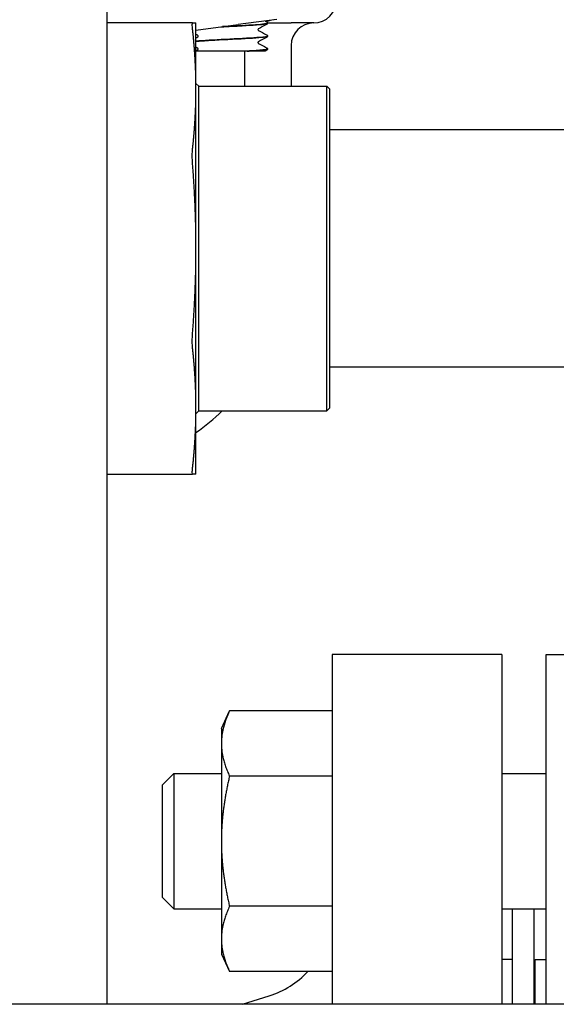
# Model space of a CAD drawing. Header units: inches. Extents: x 24 to 1128, y -69 to 748.
# Tile 514 of 656: x 768.17 to 771.15, y 295.36 to 300.81. Entities that reach past the tile are written whole.
import ezdxf

# ---------------------------------------------------------------- set-up
doc = ezdxf.new("R2010")
doc.units = ezdxf.units.IN
doc.header["$LTSCALE"] = 32
doc.header["$MEASUREMENT"] = 0
doc.layers.add('Visible (ANSI)', color=7, linetype='Continuous', lineweight=30)

msp = doc.modelspace()

# ---------------------------------------------------------------- linework, layer by layer
at = {"layer": 'Visible (ANSI)'}
for p, q in [((768.65563, 311.10867), (768.65563, 295.35867)), ((769.59928, 300.81524), (769.38446, 300.78696)), ((769.13185, 300.79617), (768.65563, 300.79617)), ((769.15048, 300.43005), (769.15048, 300.79617)), ((769.15048, 300.75615), (769.38446, 300.78696)), ((769.54659, 300.79617), (769.67798, 300.79617)), ((769.54673, 300.79502), (769.54673, 300.79435)), ((769.80298, 300.79617), (769.67798, 300.79617)), ((769.54673, 300.72352), (769.54673, 300.72285)), ((769.54673, 300.65202), (769.54673, 300.65135)), ((769.67798, 300.67117), (769.67798, 300.44617)), ((769.33022, 300.63992), (769.15048, 300.63992)), ((769.43424, 300.63992), (769.33022, 300.63992)), ((769.41923, 300.6271), (769.41923, 300.44617)), ((769.43424, 300.63992), (769.44529, 300.63992)), ((769.51596, 300.63992), (769.44529, 300.63992)), ((769.53318, 300.63992), (769.51596, 300.63992)), ((769.16548, 300.44617), (769.15048, 300.46117)), ((769.16548, 298.64617), (769.16548, 300.44617)), ((769.16548, 300.44617), (769.87485, 300.44617)), ((769.87485, 298.64617), (769.87485, 300.44617)), ((769.89048, 300.43054), (769.87485, 300.44617)), ((769.15048, 299.54617), (769.15048, 300.43005)), ((769.89048, 300.43054), (769.89048, 298.66179)), ((771.64048, 300.20367), (769.89048, 300.20367)), ((769.15048, 298.66229), (769.15048, 299.54617)), ((771.64048, 298.88867), (769.89048, 298.88867)), ((769.15048, 298.29617), (769.15048, 298.66229)), ((769.16548, 298.64617), (769.15048, 298.63117)), ((769.16548, 298.64617), (769.87485, 298.64617)), ((769.89048, 298.66179), (769.87485, 298.64617)), ((768.65563, 298.29617), (769.13185, 298.29617)), ((769.90563, 297.29617), (769.90563, 295.35867)), ((770.84563, 297.29617), (769.90563, 297.29617)), ((770.84563, 297.29617), (770.84563, 295.35867)), ((771.09013, 295.35867), (771.09013, 297.29617)), ((771.09013, 297.29617), (772.03013, 297.29617)), ((769.29113, 296.88738), (769.33622, 296.98406)), ((769.90563, 296.98406), (769.33622, 296.98406)), ((769.29113, 296.88738), (769.29113, 296.80364)), ((769.29113, 296.80364), (769.29113, 296.26238)), ((768.96513, 296.57488), (769.02763, 296.63738)), ((769.02763, 296.63738), (769.02763, 295.88738)), ((769.02763, 296.63738), (769.29113, 296.63738)), ((769.90563, 296.62322), (769.33622, 296.62322)), ((770.84563, 296.63738), (771.09013, 296.63738)), ((768.96513, 295.94988), (768.96513, 296.57488)), ((769.29113, 296.26238), (769.29113, 295.72111)), ((768.96513, 295.94988), (769.02763, 295.88738)), ((769.02763, 295.88738), (769.29113, 295.88738)), ((769.90563, 295.90153), (769.33622, 295.90153)), ((770.84563, 295.88738), (771.09013, 295.88738)), ((770.90513, 295.35867), (770.90513, 295.88738)), ((771.02513, 295.35867), (771.02513, 295.88738)), ((769.29113, 295.72111), (769.29113, 295.63738)), ((769.29113, 295.63738), (769.33622, 295.54069)), ((770.90513, 295.60617), (770.84563, 295.60617)), ((771.03013, 295.35867), (771.03013, 295.60617)), ((771.03013, 295.60617), (771.09013, 295.60617)), ((769.9035, 295.54069), (769.33622, 295.54069)), ((771.02513, 295.48617), (771.03013, 295.48617)), ((796.86063, 295.35867), (760.36063, 295.35867)), ((769.40837, 295.35867), (769.55661, 295.40562))]:
    msp.add_line(p, q, dxfattribs=at)
for centre, radius, start, end in [((769.80298, 300.92117), 0.125, 270, 0), ((769.60673, 300.6271), 0.1875, 97.5, 110.64459), ((769.80298, 300.67117), 0.125, 90, 180), ((769.60673, 300.6271), 0.1875, 176.07978, 180), ((768.42798, 299.54617), 1.25, 305.31, 313.94552), ((769.40563, 295.88228), 0.5, 287.57472, 316.9064)]:
    msp.add_arc(centre, radius, start, end, dxfattribs=at)
for points, knots in [([(769.13185, 300.75956), (769.13056, 300.77131), (769.12993, 300.78061), (769.12993, 300.7927), (769.13056, 300.79617), (769.13185, 300.79617)], [0.39703999, 0.39703999, 0.39703999, 0.39703999, 0.51738947, 0.51738947, 0.63773894, 0.63773894, 0.63773894, 0.63773894]), ([(769.28967, 300.77447), (769.32858, 300.77653), (769.36932, 300.77859), (769.40622, 300.78064), (769.46628, 300.78399), (769.51501, 300.78733), (769.53542, 300.79068), (769.54289, 300.7919), (769.54652, 300.79313), (769.54643, 300.79435)], [11.8508018, 11.8508018, 11.8508018, 11.8508018, 12.3927441, 12.3927441, 12.3927441, 13.2747852, 13.2747852, 13.2747852, 13.5977343, 13.5977343, 13.5977343, 13.5977343]), ([(769.54669, 300.79505), (769.54661, 300.79201), (769.5225, 300.78898), (769.48075, 300.78594), (769.4348, 300.78261), (769.36839, 300.77927), (769.30457, 300.77593), (769.30241, 300.77581), (769.30026, 300.7757), (769.29811, 300.77559)], [-19.8832362, -19.8832362, -19.8832362, -19.8832362, -19.0832549, -19.0832549, -19.0832549, -18.2028952, -18.2028952, -18.2028952, -18.173161, -18.173161, -18.173161, -18.173161]), ([(769.496, 300.76343), (769.496, 300.76343), (769.49576, 300.76334), (769.495, 300.76254), (769.49464, 300.76209), (769.49401, 300.76076), (769.49377, 300.75985), (769.49377, 300.75894)], [0.002645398, 0.002645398, 0.002645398, 0.002645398, 0.027589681, 0.027589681, 0.042171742, 0.042171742, 0.057287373, 0.057287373, 0.057287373, 0.057287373]), ([(769.49377, 300.75894), (769.49377, 300.75755), (769.49434, 300.75626), (769.49527, 300.75498), (769.49562, 300.7547), (769.49594, 300.75447), (769.496, 300.75444), (769.496, 300.75444)], [0, 0, 0, 0, 0.022828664, 0.022828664, 0.041633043, 0.041633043, 0.054614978, 0.054614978, 0.054614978, 0.054614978]), ([(769.54202, 300.80183), (769.5428, 300.80142), (769.54365, 300.80092), (769.54504, 300.79947), (769.54554, 300.79884), (769.54637, 300.79718), (769.54668, 300.79613), (769.54673, 300.79505)], [0, 0, 0, 0, 0.028459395, 0.028459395, 0.043235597, 0.043235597, 0.058545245, 0.058545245, 0.058545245, 0.058545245]), ([(769.54673, 300.79433), (769.54666, 300.79287), (769.54612, 300.7915), (769.54487, 300.78963), (769.5442, 300.78901), (769.54304, 300.78812), (769.54252, 300.78781), (769.54202, 300.78755)], [0, 0, 0, 0, 0.020588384, 0.020588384, 0.04017257, 0.04017257, 0.058516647, 0.058516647, 0.058516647, 0.058516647]), ([(769.54654, 300.72355), (769.54641, 300.7211), (769.53131, 300.71866), (769.50317, 300.71622), (769.46468, 300.71287), (769.4025, 300.70953), (769.33828, 300.70618), (769.27434, 300.70285), (769.20961, 300.69952), (769.16645, 300.69619), (769.16075, 300.69575), (769.15544, 300.69531), (769.15054, 300.69488)], [-13.6000509, -13.6000509, -13.6000509, -13.6000509, -12.9557305, -12.9557305, -12.9557305, -12.0740419, -12.0740419, -12.0740419, -11.1962178, -11.1962178, -11.1962178, -11.0803457, -11.0803457, -11.0803457, -11.0803457]), ([(769.15078, 300.69421), (769.17186, 300.69608), (769.19991, 300.69795), (769.2323, 300.69983), (769.2915, 300.70325), (769.36388, 300.70668), (769.42316, 300.7101), (769.48197, 300.7135), (769.52666, 300.7169), (769.54122, 300.72029), (769.54488, 300.72115), (769.54662, 300.722), (769.54653, 300.72285)], [4.7971604, 4.7971604, 4.7971604, 4.7971604, 5.2910547, 5.2910547, 5.2910547, 6.1939142, 6.1939142, 6.1939142, 7.0897201, 7.0897201, 7.0897201, 7.314549, 7.314549, 7.314549, 7.314549]), ([(769.16218, 300.72319), (769.16218, 300.72457), (769.16162, 300.72586), (769.16068, 300.72715), (769.16033, 300.72742), (769.16001, 300.72765), (769.15996, 300.72768), (769.15996, 300.72768)], [0, 0, 0, 0, 0.022828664, 0.022828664, 0.041633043, 0.041633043, 0.054614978, 0.054614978, 0.054614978, 0.054614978]), ([(769.15996, 300.71869), (769.15996, 300.71869), (769.16019, 300.71879), (769.16095, 300.71958), (769.16132, 300.72004), (769.16194, 300.72137), (769.16218, 300.72227), (769.16218, 300.72319)], [0.002645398, 0.002645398, 0.002645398, 0.002645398, 0.027589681, 0.027589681, 0.042171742, 0.042171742, 0.057287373, 0.057287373, 0.057287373, 0.057287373]), ([(769.54202, 300.73033), (769.5428, 300.72992), (769.54365, 300.72942), (769.54504, 300.72797), (769.54554, 300.72734), (769.54637, 300.72568), (769.54668, 300.72463), (769.54673, 300.72355)], [0, 0, 0, 0, 0.028459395, 0.028459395, 0.043235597, 0.043235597, 0.058545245, 0.058545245, 0.058545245, 0.058545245]), ([(769.54673, 300.72283), (769.54666, 300.72137), (769.54612, 300.72), (769.54487, 300.71813), (769.5442, 300.71751), (769.54304, 300.71662), (769.54252, 300.71631), (769.54202, 300.71605)], [0, 0, 0, 0, 0.020588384, 0.020588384, 0.04017257, 0.04017257, 0.058516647, 0.058516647, 0.058516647, 0.058516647]), ([(769.16218, 300.65169), (769.16218, 300.65307), (769.16162, 300.65436), (769.16068, 300.65565), (769.16033, 300.65592), (769.16001, 300.65615), (769.15996, 300.65618), (769.15996, 300.65618)], [0, 0, 0, 0, 0.022828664, 0.022828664, 0.041633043, 0.041633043, 0.054614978, 0.054614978, 0.054614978, 0.054614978]), ([(769.15996, 300.64719), (769.15996, 300.64719), (769.16019, 300.64729), (769.16095, 300.64808), (769.16132, 300.64854), (769.16194, 300.64987), (769.16218, 300.65077), (769.16218, 300.65169)], [0.002645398, 0.002645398, 0.002645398, 0.002645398, 0.027589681, 0.027589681, 0.042171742, 0.042171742, 0.057287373, 0.057287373, 0.057287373, 0.057287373]), ([(769.5464, 300.65205), (769.54642, 300.65016), (769.53765, 300.64827), (769.52035, 300.64638), (769.50065, 300.64422), (769.4704, 300.64207), (769.43424, 300.63992)], [-7.3168656, -7.3168656, -7.3168656, -7.3168656, -6.8183862, -6.8183862, -6.8183862, -6.2510262, -6.2510262, -6.2510262, -6.2510262]), ([(769.44529, 300.63992), (769.49889, 300.64322), (769.5363, 300.64653), (769.54477, 300.64983), (769.54607, 300.65034), (769.54669, 300.65085), (769.54664, 300.65135)], [0.0265881, 0.0265881, 0.0265881, 0.0265881, 0.8976269, 0.8976269, 0.8976269, 1.0313637, 1.0313637, 1.0313637, 1.0313637]), ([(769.496, 300.69193), (769.496, 300.69193), (769.49576, 300.69184), (769.495, 300.69104), (769.49464, 300.69059), (769.49401, 300.68926), (769.49377, 300.68835), (769.49377, 300.68744)], [0.002645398, 0.002645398, 0.002645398, 0.002645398, 0.027589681, 0.027589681, 0.042171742, 0.042171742, 0.057287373, 0.057287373, 0.057287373, 0.057287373]), ([(769.49377, 300.68744), (769.49377, 300.68605), (769.49434, 300.68476), (769.49527, 300.68348), (769.49562, 300.6832), (769.49594, 300.68297), (769.496, 300.68294), (769.496, 300.68294)], [0, 0, 0, 0, 0.022828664, 0.022828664, 0.041633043, 0.041633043, 0.054614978, 0.054614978, 0.054614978, 0.054614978]), ([(769.54202, 300.65883), (769.5428, 300.65842), (769.54365, 300.65792), (769.54504, 300.65647), (769.54554, 300.65584), (769.54637, 300.65418), (769.54668, 300.65313), (769.54673, 300.65205)], [0, 0, 0, 0, 0.028459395, 0.028459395, 0.043235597, 0.043235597, 0.058545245, 0.058545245, 0.058545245, 0.058545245]), ([(769.54673, 300.65133), (769.54666, 300.64987), (769.54612, 300.6485), (769.54487, 300.64663), (769.5442, 300.64601), (769.54304, 300.64512), (769.54252, 300.64481), (769.54202, 300.64455)], [0, 0, 0, 0, 0.020588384, 0.020588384, 0.04017257, 0.04017257, 0.058516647, 0.058516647, 0.058516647, 0.058516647]), ([(769.13185, 300.01216), (769.13056, 300.02878), (769.12993, 300.0454), (769.12993, 300.07459), (769.13056, 300.08879), (769.13185, 300.10055)], [1.29972856, 1.29972856, 1.29972856, 1.29972856, 1.42007803, 1.42007803, 1.54042751, 1.54042751, 1.54042751, 1.54042751]), ([(769.13185, 298.99179), (769.13056, 299.00354), (769.12993, 299.01775), (769.12993, 299.04694), (769.13056, 299.06356), (769.13185, 299.08018)], [1.29972856, 1.29972856, 1.29972856, 1.29972856, 1.42007803, 1.42007803, 1.54042751, 1.54042751, 1.54042751, 1.54042751]), ([(769.13185, 298.29617), (769.13056, 298.29617), (769.12993, 298.29964), (769.12993, 298.31173), (769.13056, 298.32103), (769.13185, 298.33278)], [1.29972856, 1.29972856, 1.29972856, 1.29972856, 1.42007803, 1.42007803, 1.54042751, 1.54042751, 1.54042751, 1.54042751])]:
    msp.add_open_spline(points, degree=3, knots=knots, dxfattribs=at)
for points, weights in [([(769.13185, 300.79617), (769.15048, 300.79617), (769.15048, 300.79617)], [1.07707509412, 1.05512060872, 1]), ([(769.15048, 300.43005), (769.15048, 300.58945), (769.13185, 300.75956)], [1, 1.05512060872, 1.07707509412]), ([(769.13185, 300.10055), (769.15048, 300.27066), (769.15048, 300.43005)], [1.07707509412, 1.05512060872, 1]), ([(769.15048, 299.54617), (769.15048, 299.77159), (769.13185, 300.01216)], [1, 1.05512060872, 1.07707509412]), ([(769.13185, 299.08018), (769.15048, 299.32075), (769.15048, 299.54617)], [1.07707509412, 1.05512060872, 1]), ([(769.15048, 298.66229), (769.15048, 298.82168), (769.13185, 298.99179)], [1, 1.05512060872, 1.07707509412]), ([(769.13185, 298.33278), (769.15048, 298.50289), (769.15048, 298.66229)], [1.07707509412, 1.05512060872, 1]), ([(769.15048, 298.29617), (769.15048, 298.29617), (769.13185, 298.29617)], [1, 1.05512060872, 1.07707509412]), ([(769.33622, 296.98406), (769.29113, 296.88738), (769.29113, 296.80364)], [1, 1.0379548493, 1]), ([(769.29113, 296.80364), (769.29113, 296.71991), (769.33622, 296.62322)], [1, 1.0379548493, 1]), ([(769.33622, 296.62322), (769.29113, 296.42984), (769.29113, 296.26238)], [1, 1.0379548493, 1]), ([(769.29113, 296.26238), (769.29113, 296.09491), (769.33622, 295.90153)], [1, 1.0379548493, 1]), ([(769.33622, 295.90153), (769.29113, 295.80484), (769.29113, 295.72111)], [1, 1.0379548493, 1]), ([(769.29113, 295.72111), (769.29113, 295.63738), (769.33622, 295.54069)], [1, 1.0379548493, 1])]:
    msp.add_rational_spline(points, weights, degree=2, dxfattribs=at)
for points in [[(769.54202, 300.78755), (769.52667, 300.77952), (769.51133, 300.77148), (769.49599, 300.76343)], [(769.53305, 300.80652), (769.53604, 300.80496), (769.53903, 300.80339), (769.54202, 300.80183)], [(769.15996, 300.72768), (769.1568, 300.72934), (769.15364, 300.731), (769.15048, 300.73266)], [(769.15574, 300.7299), (769.15392, 300.73006), (769.15217, 300.73028), (769.15048, 300.73054)], [(769.15048, 300.71372), (769.15364, 300.71538), (769.1568, 300.71704), (769.15996, 300.7187)], [(769.49599, 300.75445), (769.51133, 300.7464), (769.52667, 300.73836), (769.54202, 300.73033)], [(769.54202, 300.71605), (769.52667, 300.70802), (769.51133, 300.69998), (769.49599, 300.69193)], [(769.15996, 300.65618), (769.1568, 300.65784), (769.15364, 300.6595), (769.15048, 300.66116)], [(769.49599, 300.68295), (769.51133, 300.6749), (769.52667, 300.66686), (769.54202, 300.65883)], [(769.15048, 300.64222), (769.15364, 300.64388), (769.1568, 300.64554), (769.15996, 300.6472)], [(769.54202, 300.64455), (769.53907, 300.643), (769.53612, 300.64146), (769.53318, 300.63992)]]:
    msp.add_open_spline(points, degree=3, dxfattribs=at)

doc.saveas('drawing.dxf')
